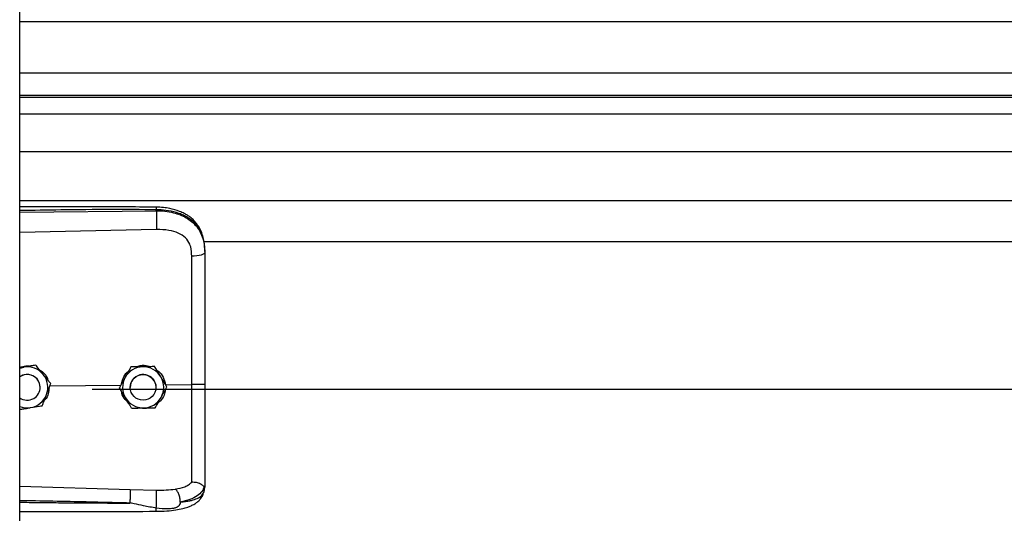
# Model space of a CAD drawing. Header units: inches. Extents: x 170 to 284, y 215 to 248.
# Tile 677 of 1056: x 227.164 to 227.573, y 220.529 to 220.734. Entities that reach past the tile are written whole.
import ezdxf

# ---------------------------------------------------------------- set-up
doc = ezdxf.new("R2010")
doc.units = ezdxf.units.IN
doc.header["$LTSCALE"] = 0.25
doc.header["$MEASUREMENT"] = 0
doc.layers.add('RH FRONT OF HOOD', color=7, linetype='Continuous')

msp = doc.modelspace()

# ---------------------------------------------------------------- linework, layer by layer
at = {"layer": 'RH FRONT OF HOOD'}
for p, q in [((227.163613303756, 220.1328032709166), (227.163613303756, 224.3332527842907)), ((227.163613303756, 220.7334111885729), (231.195933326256, 220.7334111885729)), ((227.163613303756, 220.7120322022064), (231.195933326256, 220.7120322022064)), ((231.195933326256, 220.7025469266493), (227.163613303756, 220.7025469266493)), ((227.163613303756, 220.7019075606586), (231.195933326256, 220.7019075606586)), ((227.163613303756, 220.6948894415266), (231.195933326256, 220.6948894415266)), ((227.163613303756, 220.6792053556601), (231.195933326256, 220.6792053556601)), ((227.163613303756, 220.6588173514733), (231.195933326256, 220.6588173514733)), ((227.163613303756, 220.6540689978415), (227.2204605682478, 220.6546056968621)), ((227.2204605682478, 220.6546056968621), (227.2204605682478, 220.6550170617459)), ((227.2205565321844, 220.6468168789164), (227.163613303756, 220.6456073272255)), ((227.2401614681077, 220.6417417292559), (231.119382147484, 220.6417417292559)), ((227.240656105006, 220.6376824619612), (227.240656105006, 220.63719414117)), ((227.1702658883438, 220.5903371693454), (227.1693373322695, 220.5901860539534)), ((227.1702658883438, 220.5903355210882), (227.1702658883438, 220.5903371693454)), ((227.1653878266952, 220.5895410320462), (227.163613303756, 220.5892521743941)), ((227.2099049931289, 220.5895774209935), (227.2099049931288, 220.5895790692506)), ((227.2197884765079, 220.5897257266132), (227.2197884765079, 220.5897273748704)), ((227.1761474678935, 220.5816984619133), (227.205845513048, 220.5819827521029)), ((227.1765196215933, 220.5826807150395), (227.1765196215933, 220.5826823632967)), ((227.2242848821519, 220.5821592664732), (227.2351984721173, 220.5822637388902)), ((227.1721136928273, 220.581091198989), (227.1721136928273, 220.5810919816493)), ((227.193781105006, 220.5803492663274), (231.165765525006, 220.5803492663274)), ((227.2050916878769, 220.5809439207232), (227.2050916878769, 220.5809455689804)), ((227.2096249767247, 220.5810919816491), (227.2096249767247, 220.5810911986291)), ((227.2203253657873, 220.5810911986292), (227.2203253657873, 220.5810919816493)), ((227.2248586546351, 220.5812405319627), (227.2248586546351, 220.5812421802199)), ((227.163613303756, 220.5399356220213), (227.2095489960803, 220.5386038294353)), ((227.2095489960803, 220.5386038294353), (227.2205346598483, 220.5383417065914)), ((227.2403164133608, 220.5376271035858), (227.240656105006, 220.5396122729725)), ((227.240656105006, 220.5401410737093), (227.240656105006, 220.5396122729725))]:
    msp.add_line(p, q, dxfattribs=at)
at = {"layer": 'RH FRONT OF HOOD', "flags": 128}
for points in [[(227.240656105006, 220.63719414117), (227.2405521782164, 220.6368983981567), (227.2402442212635, 220.6366135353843), (227.239743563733, 220.6363500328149), (227.2390686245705, 220.6361175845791), (227.238244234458, 220.6359247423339), (227.2373007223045, 220.6357786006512), (227.2362727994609, 220.6356845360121), (227.235198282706, 220.6356460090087)], [(227.163613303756, 220.5890515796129), (227.1642967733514, 220.5892891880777), (227.1653878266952, 220.5895410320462)], [(227.2195679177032, 220.5838362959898), (227.2201727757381, 220.582360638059), (227.2203253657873, 220.5810919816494)]]:
    msp.add_lwpolyline(points, dxfattribs=at)
at = {"layer": 'RH FRONT OF HOOD'}
msp.add_circle((227.2149751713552, 220.5810911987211), 0.005350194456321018, dxfattribs=at)
for centre, radius, start, end in [((227.1667634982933, 220.5810919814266), 0.005350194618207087, 39.24773075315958, 126.0718980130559), ((227.1667634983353, 220.5810911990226), 0.005350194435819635, 300.0097421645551, 126.0718999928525), ((227.1667634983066, 220.5810919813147), 0.008560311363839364, 39.24773070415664, 99.24772960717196), ((227.1667634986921, 220.5810919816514), 0.00856031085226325, 339.2477292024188, 39.24773059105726), ((227.2149751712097, 220.5810919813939), 0.008560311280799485, 90.85968127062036, 150.8596805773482), ((227.2149751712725, 220.5810919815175), 0.005350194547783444, 30.85968222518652, 179.9999985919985), ((227.2149751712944, 220.5810919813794), 0.00856031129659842, 30.85968260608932, 90.85968183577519), ((227.1667634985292, 220.5810919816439), 0.005350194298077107, 5.904086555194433e-08, 39.2477305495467), ((227.2149751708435, 220.5810919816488), 0.008560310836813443, 150.8596808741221, 210.8596823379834), ((227.2149751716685, 220.5810919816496), 0.008560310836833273, 330.8596808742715, 30.85968233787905), ((227.166763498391, 220.5810919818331), 0.008560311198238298, 279.2477290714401, 339.2477287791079), ((227.1667634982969, 220.5810911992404), 0.005350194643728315, 233.9281021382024, 300.0097413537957), ((227.2149751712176, 220.581091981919), 0.008560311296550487, 210.8596826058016, 270.859681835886), ((227.2149751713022, 220.5810919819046), 0.008560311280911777, 270.8596812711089, 330.8596805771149), ((227.1667634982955, 220.5810919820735), 0.008560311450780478, 248.407675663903, 279.2477294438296)]:
    msp.add_arc(centre, radius, start, end, dxfattribs=at)
for points, knots in [([(227.2204419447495, 220.656109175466), (227.2112249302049, 220.6561771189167), (227.1931380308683, 220.6563104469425), (227.17419448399, 220.6562531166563), (227.1644687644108, 220.6562003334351), (227.163613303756, 220.6561956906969)], [0, 0, 0, 0, 0.4865830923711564, 0.954840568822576, 1, 1, 1, 1]), ([(227.2204417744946, 220.6560932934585), (227.2204429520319, 220.6560973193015), (227.2204469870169, 220.6561111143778), (227.2204522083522, 220.6559961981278), (227.2204588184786, 220.6557034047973), (227.2204598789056, 220.6552874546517), (227.2204605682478, 220.6550170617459)], [0, 0, 0, 0, 0.09787641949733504, 0.3353863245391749, 0.5679606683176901, 1, 1, 1, 1]), ([(227.2405696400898, 220.6397255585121), (227.2404506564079, 220.6407959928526), (227.2402352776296, 220.6427336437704), (227.2394903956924, 220.6452522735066), (227.2386331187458, 220.6471620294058), (227.2375579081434, 220.6489146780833), (227.236242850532, 220.650502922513), (227.2347721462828, 220.651797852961), (227.2333984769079, 220.6527577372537), (227.2319558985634, 220.6535891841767), (227.2295777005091, 220.6546563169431), (227.2266412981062, 220.655469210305), (227.2233323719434, 220.6559976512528), (227.2214406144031, 220.6560706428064), (227.2204419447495, 220.656109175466)], [0, 0, 0, 0, 0.1084465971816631, 0.1963050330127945, 0.2691828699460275, 0.3279968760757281, 0.4149595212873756, 0.4916410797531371, 0.538976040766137, 0.5941910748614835, 0.6694152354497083, 0.8148545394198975, 0.9022606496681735, 1, 1, 1, 1]), ([(227.2204605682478, 220.6550170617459), (227.2141547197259, 220.6550563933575), (227.2009156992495, 220.6551389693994), (227.1819660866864, 220.6549577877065), (227.169325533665, 220.6547367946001), (227.163613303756, 220.6546369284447)], [0, 0, 0, 0, 0.3326703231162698, 0.6984356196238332, 1, 1, 1, 1]), ([(227.240656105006, 220.6376824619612), (227.240593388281, 220.6390389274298), (227.2404749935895, 220.6415996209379), (227.2395054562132, 220.6450905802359), (227.2382162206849, 220.6475025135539), (227.2368523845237, 220.6492052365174), (227.2357694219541, 220.6502486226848), (227.2347104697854, 220.6510771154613), (227.2337210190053, 220.6517370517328), (227.2324866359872, 220.6524321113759), (227.2308926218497, 220.6531578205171), (227.2282289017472, 220.6540658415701), (227.2246938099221, 220.6548257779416), (227.2217872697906, 220.6549571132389), (227.2204605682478, 220.6550170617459)], [0, 0, 0, 0, 0.130715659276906, 0.2467609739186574, 0.3577928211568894, 0.4170971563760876, 0.4791482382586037, 0.5177152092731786, 0.5590896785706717, 0.6032945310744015, 0.6633484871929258, 0.735369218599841, 0.8792082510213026, 0.9999999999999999, 0.9999999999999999, 0.9999999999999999, 0.9999999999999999]), ([(227.2204605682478, 220.6546056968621), (227.2204822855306, 220.6540298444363), (227.2205273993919, 220.6528336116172), (227.2205684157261, 220.6506085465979), (227.2205816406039, 220.6484311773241), (227.2205646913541, 220.647341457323), (227.2205565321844, 220.6468168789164)], [0, 0, 0, 0, 0.2406941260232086, 0.4999999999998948, 0.7593058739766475, 1, 1, 1, 1]), ([(227.2204605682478, 220.6546056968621), (227.2216573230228, 220.6545740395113), (227.2240896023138, 220.6545096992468), (227.2274191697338, 220.653890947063), (227.2303975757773, 220.6529477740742), (227.2329292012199, 220.6517342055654), (227.2351748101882, 220.6501882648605), (227.2370374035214, 220.6483530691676), (227.2385310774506, 220.6462179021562), (227.2397003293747, 220.6436633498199), (227.240497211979, 220.6405870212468), (227.240602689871, 220.6383347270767), (227.240656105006, 220.63719414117)], [0, 0, 0, 0, 0.1094013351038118, 0.2223468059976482, 0.315179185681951, 0.4102231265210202, 0.5012749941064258, 0.5946006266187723, 0.6834485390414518, 0.7745330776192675, 0.8858211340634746, 1, 1, 1, 1]), ([(227.2347726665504, 220.6395793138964), (227.2347726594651, 220.639579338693), (227.2346701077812, 220.6399382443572), (227.2341749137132, 220.6413444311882), (227.2326388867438, 220.6435471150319), (227.2295718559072, 220.6454503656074), (227.2254556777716, 220.6466620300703), (227.2223029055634, 220.64676168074), (227.2205565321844, 220.6468168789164)], [0, 0, 0, 0, 4.497367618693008e-06, 0.06509473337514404, 0.261670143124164, 0.4753105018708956, 0.709365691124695, 1, 1, 1, 1]), ([(227.235198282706, 220.6356460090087), (227.2351283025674, 220.6369706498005), (227.2350583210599, 220.6382953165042), (227.234772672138, 220.6395792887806), (227.2347726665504, 220.6395793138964)], [0, 0, 0, 0, 0.999980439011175, 1, 1, 1, 1]), ([(227.2351984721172, 220.5822637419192), (227.2351984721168, 220.5822637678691), (227.235198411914, 220.5856500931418), (227.2351983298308, 220.592696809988), (227.2351982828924, 220.6033700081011), (227.2351982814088, 220.6142460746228), (227.2351982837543, 220.6250334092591), (227.2351982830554, 220.6321084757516), (227.235198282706, 220.6356460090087)], [0, 0, 0, 0, 1.439079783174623e-06, 0.1877923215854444, 0.3908439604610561, 0.5938956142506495, 0.7969478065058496, 1, 1, 1, 1]), ([(227.240656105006, 220.63719414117), (227.240656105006, 220.6335639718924), (227.240656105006, 220.6262930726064), (227.240656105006, 220.6152123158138), (227.240656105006, 220.6040297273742), (227.240656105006, 220.5930610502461), (227.240656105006, 220.5858132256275), (227.240656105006, 220.5823334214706)], [0, 0, 0, 0, 0.2027568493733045, 0.4061035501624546, 0.60886041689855, 0.8122072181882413, 1, 1, 1, 1]), ([(227.163613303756, 220.5893710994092), (227.1644509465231, 220.5896517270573), (227.1658601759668, 220.5901238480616), (227.1673332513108, 220.5900052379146), (227.1679307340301, 220.5899571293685)], [0, 0, 0, 0, 0.5943977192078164, 1, 1, 1, 1]), ([(227.1702658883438, 220.5903355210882), (227.1695903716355, 220.5902254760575), (227.1682234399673, 220.590002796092), (227.1665583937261, 220.5897316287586), (227.1656051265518, 220.5895764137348), (227.1653878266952, 220.5895410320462)], [0, 0, 0, 0, 0.4299704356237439, 0.8700602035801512, 1, 1, 1, 1]), ([(227.1733927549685, 220.5865100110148), (227.173269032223, 220.5866614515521), (227.1723013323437, 220.587845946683), (227.1712402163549, 220.5891446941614), (227.1703608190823, 220.5902209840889), (227.1702658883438, 220.5903371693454)], [0, 0, 0, 0, 0.1156468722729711, 0.9045342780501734, 1, 1, 1, 1]), ([(227.1733927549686, 220.5865078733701), (227.173269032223, 220.5866593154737), (227.1723013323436, 220.5878438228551), (227.1712402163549, 220.5891427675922), (227.1703608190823, 220.5902193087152), (227.1702658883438, 220.5903355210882)], [0, 0, 0, 0, 0.1156468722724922, 0.9045342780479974, 0.9999999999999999, 0.9999999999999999, 0.9999999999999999, 0.9999999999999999]), ([(227.2120514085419, 220.589611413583), (227.2126203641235, 220.5898246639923), (227.2138018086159, 220.5902674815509), (227.2158463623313, 220.5903225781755), (227.2171835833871, 220.5899157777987), (227.217895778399, 220.5896991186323)], [0, 0, 0, 0, 0.3027399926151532, 0.6286439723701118, 1, 1, 1, 1]), ([(227.1715370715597, 220.5886411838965), (227.1721864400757, 220.5882134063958), (227.1736774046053, 220.587231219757), (227.1749790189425, 220.5854987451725), (227.1752549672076, 220.5842624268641), (227.1753103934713, 220.584014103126)], [0, 0, 0, 0, 0.3814222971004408, 0.8757540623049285, 1, 1, 1, 1]), ([(227.1765196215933, 220.5826823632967), (227.1762555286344, 220.5830056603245), (227.1752563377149, 220.5842288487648), (227.174182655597, 220.58554311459), (227.1733927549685, 220.5865100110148)], [0, 0, 0, 0, 0.2643068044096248, 1, 1, 1, 1]), ([(227.1765196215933, 220.5826807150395), (227.1762555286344, 220.5830039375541), (227.1752563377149, 220.5842268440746), (227.174182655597, 220.5855410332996), (227.1733927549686, 220.5865078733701)], [0, 0, 0, 0, 0.2643068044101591, 1, 1, 1, 1]), ([(227.2060093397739, 220.5825916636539), (227.2061717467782, 220.5833436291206), (227.2065506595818, 220.5850980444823), (227.2076800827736, 220.5869385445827), (227.2087198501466, 220.5876699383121), (227.2089184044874, 220.5878096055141)], [0, 0, 0, 0, 0.3776771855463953, 0.8811610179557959, 0.9999999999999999, 0.9999999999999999, 0.9999999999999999, 0.9999999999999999]), ([(227.2099049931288, 220.5895790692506), (227.2095717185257, 220.5889813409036), (227.2088973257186, 220.5877718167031), (227.2080758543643, 220.5862984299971), (227.2076055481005, 220.5854548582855), (227.2074983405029, 220.5852625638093)], [0, 0, 0, 0, 0.4299704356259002, 0.8700602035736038, 1, 1, 1, 1]), ([(227.2099049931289, 220.5895774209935), (227.2095717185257, 220.5889795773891), (227.2088973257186, 220.5877698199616), (227.2080758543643, 220.586296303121), (227.2076055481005, 220.5854527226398), (227.2074983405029, 220.5852604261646)], [0, 0, 0, 0, 0.4299704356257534, 0.8700602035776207, 1, 1, 1, 1]), ([(227.2148467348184, 220.5896534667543), (227.2135746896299, 220.5896343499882), (227.2118781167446, 220.5896088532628), (227.2102999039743, 220.5895850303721), (227.2099049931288, 220.5895790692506)], [0, 0, 0, 0, 0.7497733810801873, 1, 1, 1, 1]), ([(227.2148467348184, 220.5896513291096), (227.21357468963, 220.5896322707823), (227.2118781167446, 220.5896068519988), (227.2102999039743, 220.5895833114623), (227.2099049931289, 220.5895774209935)], [0, 0, 0, 0, 0.7497733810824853, 1, 1, 1, 1]), ([(227.2197884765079, 220.5897273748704), (227.2191041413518, 220.5897171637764), (227.2177193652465, 220.5896965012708), (227.2160325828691, 220.5896712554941), (227.2150668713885, 220.589656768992), (227.2148467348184, 220.5896534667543)], [0, 0, 0, 0, 0.429970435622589, 0.870060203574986, 1, 1, 1, 1]), ([(227.2197884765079, 220.5897257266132), (227.2191041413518, 220.589715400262), (227.2177193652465, 220.5896945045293), (227.2160325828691, 220.589669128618), (227.2150668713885, 220.5896546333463), (227.2148467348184, 220.5896513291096)], [0, 0, 0, 0, 0.429970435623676, 0.8700602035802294, 0.9999999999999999, 0.9999999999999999, 0.9999999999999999, 0.9999999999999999]), ([(227.2223235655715, 220.5854850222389), (227.2222232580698, 220.5856528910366), (227.2214387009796, 220.5869658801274), (227.2205784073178, 220.5884055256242), (227.2198654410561, 220.5895985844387), (227.2197884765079, 220.5897273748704)], [0, 0, 0, 0, 0.1156468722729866, 0.904534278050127, 0.9999999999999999, 0.9999999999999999, 0.9999999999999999, 0.9999999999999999]), ([(227.2223235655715, 220.5854828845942), (227.2222232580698, 220.5856507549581), (227.2214387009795, 220.5869637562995), (227.2205784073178, 220.588403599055), (227.2198654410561, 220.5895969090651), (227.2197884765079, 220.5897257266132)], [0, 0, 0, 0, 0.1156468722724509, 0.9045342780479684, 1, 1, 1, 1]), ([(227.2206633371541, 220.5882633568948), (227.2209084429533, 220.5881155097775), (227.2220412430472, 220.5874322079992), (227.223515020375, 220.5853327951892), (227.2240221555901, 220.5832422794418), (227.2242848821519, 220.5821592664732)], [0, 0, 0, 0, 0.1174426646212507, 0.5427821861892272, 1, 1, 1, 1]), ([(227.1747684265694, 220.5780588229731), (227.1752191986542, 220.579248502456), (227.1758204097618, 220.5808352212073), (227.1763796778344, 220.5823113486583), (227.1765196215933, 220.5826807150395)], [0, 0, 0, 0, 0.7497733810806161, 0.9999999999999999, 0.9999999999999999, 0.9999999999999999, 0.9999999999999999]), ([(227.2074983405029, 220.5852625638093), (227.2068788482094, 220.5841513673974), (227.2060526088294, 220.5826693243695), (227.2052840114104, 220.5812905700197), (227.2050916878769, 220.5809455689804)], [0, 0, 0, 0, 0.749773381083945, 1, 1, 1, 1]), ([(227.2074983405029, 220.5852604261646), (227.2068788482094, 220.5841492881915), (227.2060526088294, 220.5826673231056), (227.2052840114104, 220.5812888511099), (227.2050916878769, 220.5809439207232)], [0, 0, 0, 0, 0.7497733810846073, 1, 1, 1, 1]), ([(227.2248586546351, 220.5812421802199), (227.2246445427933, 220.5816005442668), (227.2238344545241, 220.5829564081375), (227.2229639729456, 220.5844132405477), (227.2223235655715, 220.5854850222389)], [0, 0, 0, 0, 0.2643068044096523, 0.9999999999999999, 0.9999999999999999, 0.9999999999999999, 0.9999999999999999]), ([(227.2248586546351, 220.5812405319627), (227.2246445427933, 220.5815988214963), (227.2238344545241, 220.5829544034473), (227.2229639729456, 220.5844111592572), (227.2223235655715, 220.5854828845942)], [0, 0, 0, 0, 0.2643068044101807, 0.9999999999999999, 0.9999999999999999, 0.9999999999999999, 0.9999999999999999]), ([(227.2351982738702, 220.5415731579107), (227.2351982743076, 220.5418358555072), (227.2351982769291, 220.5434103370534), (227.2351982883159, 220.5468417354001), (227.2351983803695, 220.552443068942), (227.2351986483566, 220.5588828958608), (227.2351990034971, 220.566108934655), (227.2351992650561, 220.5739837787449), (227.235199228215, 220.5795117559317), (227.2351991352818, 220.5822637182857), (227.2351991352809, 220.5822637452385)], [0, 0, 0, 0, 0.03155846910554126, 0.1891461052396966, 0.3467338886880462, 0.5043277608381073, 0.6619226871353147, 0.8309600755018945, 0.9999983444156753, 1, 1, 1, 1]), ([(227.240656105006, 220.5823334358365), (227.2405749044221, 220.5823220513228), (227.240412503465, 220.582299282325), (227.2391596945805, 220.5822713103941), (227.2373622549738, 220.5822552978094), (227.2359201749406, 220.5822609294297), (227.2351991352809, 220.5822637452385)], [0, 0, 0, 0, 0.2500007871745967, 0.5000009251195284, 0.7500005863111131, 1, 1, 1, 1]), ([(227.240656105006, 220.5823334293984), (227.240656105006, 220.5792961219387), (227.240656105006, 220.5731206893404), (227.240656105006, 220.5643337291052), (227.240656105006, 220.5561671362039), (227.240656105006, 220.5495870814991), (227.240656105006, 220.5442023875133), (227.240656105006, 220.5415018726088), (227.240656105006, 220.5401410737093)], [0, 0, 0, 0, 0.1870908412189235, 0.3803918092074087, 0.5558755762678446, 0.7364481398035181, 0.8671952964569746, 1, 1, 1, 1]), ([(227.1730172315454, 220.5734374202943), (227.1732597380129, 220.5740773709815), (227.1737504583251, 220.5753723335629), (227.1743481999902, 220.5769497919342), (227.1746904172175, 220.577852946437), (227.1747684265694, 220.5780588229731)], [0, 0, 0, 0, 0.4299704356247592, 0.8700602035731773, 0.9999999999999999, 0.9999999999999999, 0.9999999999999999, 0.9999999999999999]), ([(227.1758536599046, 220.5809230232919), (227.1757775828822, 220.5800973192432), (227.1756155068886, 220.5783382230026), (227.1747666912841, 220.5765302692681), (227.1739824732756, 220.57582957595), (227.1738936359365, 220.5757502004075)], [0, 0, 0, 0, 0.4395923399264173, 0.9365162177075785, 1, 1, 1, 1]), ([(227.2076267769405, 220.5767010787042), (227.2075264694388, 220.5768689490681), (227.2067419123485, 220.5781819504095), (227.2058816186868, 220.579621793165), (227.2051686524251, 220.580815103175), (227.2050916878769, 220.5809439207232)], [0, 0, 0, 0, 0.1156468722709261, 0.9045342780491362, 1, 1, 1, 1]), ([(227.2089075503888, 220.5745577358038), (227.2082564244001, 220.575219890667), (227.2069083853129, 220.5765907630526), (227.2060067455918, 220.5784616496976), (227.205962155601, 220.5794746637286), (227.2059615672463, 220.5794880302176)], [0, 0, 0, 0, 0.4797011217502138, 0.9931347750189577, 1, 1, 1, 1]), ([(227.2241787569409, 220.5800209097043), (227.224066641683, 220.5793076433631), (227.2238039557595, 220.5776364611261), (227.2226496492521, 220.5757137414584), (227.2215149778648, 220.5748623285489), (227.221150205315, 220.5745886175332)], [0, 0, 0, 0, 0.3356490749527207, 0.7864254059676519, 1, 1, 1, 1]), ([(227.2224520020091, 220.5769235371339), (227.2230714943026, 220.5780347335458), (227.2238977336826, 220.5795167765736), (227.2246663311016, 220.5808955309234), (227.2248586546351, 220.5812405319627)], [0, 0, 0, 0, 0.749773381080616, 1, 1, 1, 1]), ([(227.2101618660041, 220.5724587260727), (227.2099477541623, 220.5728170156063), (227.2091376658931, 220.5741725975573), (227.2082671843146, 220.5756293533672), (227.2076267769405, 220.5767010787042)], [0, 0, 0, 0, 0.2643068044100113, 1, 1, 1, 1]), ([(227.2200453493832, 220.5726070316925), (227.2203786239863, 220.5732047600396), (227.2210530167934, 220.57441428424), (227.2218744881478, 220.575887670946), (227.2223447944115, 220.5767312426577), (227.2224520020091, 220.5769235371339)], [0, 0, 0, 0, 0.4299704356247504, 0.8700602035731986, 1, 1, 1, 1]), ([(227.163613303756, 220.5719062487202), (227.1641730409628, 220.5719973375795), (227.16542477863, 220.5722010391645), (227.1669687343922, 220.5724523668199), (227.1679218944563, 220.5726075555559), (227.1681391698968, 220.5726429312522)], [0, 0, 0, 0, 0.3844201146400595, 0.8596768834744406, 1, 1, 1, 1]), ([(227.1681391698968, 220.5726429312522), (227.169394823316, 220.5728474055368), (227.171069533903, 220.5731201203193), (227.1726274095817, 220.5733739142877), (227.1730172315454, 220.5734374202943)], [0, 0, 0, 0, 0.7497733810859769, 1, 1, 1, 1]), ([(227.2101618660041, 220.5724587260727), (227.2108462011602, 220.5724689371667), (227.2122309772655, 220.5724895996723), (227.213917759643, 220.572514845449), (227.2148834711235, 220.5725293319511), (227.2151036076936, 220.5725326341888)], [0, 0, 0, 0, 0.4299704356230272, 0.8700602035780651, 1, 1, 1, 1]), ([(227.2172478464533, 220.5725648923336), (227.2171539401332, 220.5725282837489), (227.2163795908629, 220.5722264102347), (227.215083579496, 220.5721674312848), (227.2139755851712, 220.5724200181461), (227.2135816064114, 220.5725098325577)], [0, 0, 0, 0, 0.08167163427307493, 0.673462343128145, 1, 1, 1, 1]), ([(227.2151036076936, 220.5725326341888), (227.2163756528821, 220.5725517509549), (227.2180722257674, 220.5725772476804), (227.2196504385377, 220.5726010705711), (227.2200453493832, 220.5726070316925)], [0, 0, 0, 0, 0.7497733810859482, 1, 1, 1, 1]), ([(227.2283641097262, 220.5387491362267), (227.2297376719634, 220.5390369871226), (227.2318220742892, 220.5394738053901), (227.2339978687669, 220.5405145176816), (227.2347968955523, 220.5412198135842), (227.2351983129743, 220.5415741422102)], [0, 0, 0, 0, 0.4901989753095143, 0.7438846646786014, 1, 1, 1, 1]), ([(227.2404590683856, 220.5398907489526), (227.2404099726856, 220.5398822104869), (227.2403091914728, 220.5398646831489), (227.2400175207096, 220.5400509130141), (227.2395521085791, 220.5403817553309), (227.2386758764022, 220.5409618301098), (227.2371966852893, 220.5415799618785), (227.2358558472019, 220.5415760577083), (227.235198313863, 220.541574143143)], [0, 0, 0, 0, 0.1136768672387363, 0.2333502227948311, 0.3620694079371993, 0.5019163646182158, 0.7557448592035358, 1, 1, 1, 1]), ([(227.2095490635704, 220.5386038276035), (227.2095557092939, 220.5383650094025), (227.2095659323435, 220.5379976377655), (227.209563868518, 220.537135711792), (227.2095562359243, 220.5363608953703), (227.2095420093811, 220.5355003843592), (227.2095170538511, 220.5343409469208), (227.2094906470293, 220.5334975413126), (227.2094734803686, 220.5329492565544)], [0, 0, 0, 0, 0.2394514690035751, 0.3683457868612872, 0.4999761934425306, 0.6316105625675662, 0.7605158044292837, 1, 1, 1, 1]), ([(227.2204035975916, 220.5295180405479), (227.2218916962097, 220.529554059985), (227.2246728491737, 220.5296213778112), (227.2284077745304, 220.5300444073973), (227.231283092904, 220.5306037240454), (227.233384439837, 220.5312122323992), (227.2349672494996, 220.5318204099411), (227.2363429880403, 220.5325157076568), (227.237614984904, 220.5333984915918), (227.2387421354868, 220.5344733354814), (227.239755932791, 220.5358922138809), (227.2401105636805, 220.5369941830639), (227.2402994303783, 220.5375810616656)], [0, 0, 0, 0, 0.1696911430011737, 0.3171409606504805, 0.4424359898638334, 0.5384364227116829, 0.6083291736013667, 0.6840959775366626, 0.7426779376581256, 0.8151683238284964, 0.9015637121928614, 1, 1, 1, 1]), ([(227.2204492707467, 220.5307712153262), (227.2204652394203, 220.5310117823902), (227.2204989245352, 220.5315192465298), (227.2205437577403, 220.5325293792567), (227.2205808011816, 220.5337168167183), (227.2206035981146, 220.5349887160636), (227.2206087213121, 220.5361921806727), (227.2205963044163, 220.5371881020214), (227.2205712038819, 220.5379274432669), (227.2205464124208, 220.5382084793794), (227.2205346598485, 220.5383417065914)], [0, 0, 0, 0, 0.109851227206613, 0.2317256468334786, 0.363177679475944, 0.4999999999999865, 0.6368223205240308, 0.7682743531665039, 0.8901487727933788, 1, 1, 1, 1]), ([(227.2205346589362, 220.5383417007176), (227.2218867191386, 220.5383344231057), (227.2245887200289, 220.5383198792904), (227.2270953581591, 220.5386043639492), (227.2283476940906, 220.5387464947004)], [0, 0, 0, 0, 0.5003922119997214, 1, 1, 1, 1]), ([(227.2304531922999, 220.5333480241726), (227.2304283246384, 220.5338780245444), (227.2303766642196, 220.5349790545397), (227.2299009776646, 220.5366415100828), (227.2291962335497, 220.538029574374), (227.2286330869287, 220.5385149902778), (227.2283618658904, 220.5387487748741)], [0, 0, 0, 0, 0.2405618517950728, 0.4997464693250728, 0.7590693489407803, 1, 1, 1, 1]), ([(227.2404632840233, 220.5398905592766), (227.2401876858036, 220.5391685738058), (227.2396216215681, 220.5376856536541), (227.237568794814, 220.5358523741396), (227.2345805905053, 220.5342943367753), (227.2318535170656, 220.533671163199), (227.2304536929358, 220.5333512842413)], [0, 0, 0, 0, 0.2305257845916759, 0.4734878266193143, 0.7297379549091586, 1, 1, 1, 1]), ([(227.2304547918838, 220.5333495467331), (227.2310010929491, 220.5334066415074), (227.2323060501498, 220.5335430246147), (227.2337048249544, 220.5337711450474), (227.2346598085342, 220.5339650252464), (227.2358931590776, 220.5342428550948), (227.2375795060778, 220.5348090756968), (227.2393992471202, 220.5359345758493), (227.2400047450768, 220.5370519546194), (227.2403164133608, 220.5376271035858)], [0, 0, 0, 0, 0.1091879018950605, 0.2608187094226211, 0.3077983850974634, 0.3355235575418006, 0.5627886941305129, 0.7749539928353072, 1, 1, 1, 1]), ([(227.240656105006, 220.5401410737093), (227.2406560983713, 220.5401398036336), (227.2406560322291, 220.5401271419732), (227.240648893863, 220.540023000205), (227.2405504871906, 220.5399446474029), (227.2404627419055, 220.5398747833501)], [0, 0, 0, 0, 0.01193493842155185, 0.118981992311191, 1, 1, 1, 1]), ([(227.2094733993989, 220.5329468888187), (227.2055733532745, 220.5330461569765), (227.1973032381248, 220.5332566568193), (227.1841913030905, 220.5335388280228), (227.1732434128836, 220.5337513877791), (227.1662272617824, 220.5338794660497), (227.1640522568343, 220.5339174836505), (227.163613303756, 220.5339251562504)], [0, 0, 0, 0, 0.2551597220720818, 0.5410705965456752, 0.8577348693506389, 0.9712884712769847, 1, 1, 1, 1]), ([(227.163613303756, 220.5332801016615), (227.1662109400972, 220.533248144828), (227.1712769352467, 220.5331858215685), (227.1788410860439, 220.533104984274), (227.1864933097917, 220.5330357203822), (227.194251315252, 220.5329841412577), (227.2019738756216, 220.5329510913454), (227.2070107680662, 220.5329482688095), (227.209473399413, 220.5329468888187)], [0, 0, 0, 0, 0.1699411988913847, 0.3314248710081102, 0.4948424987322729, 0.6705311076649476, 0.8389164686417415, 1, 1, 1, 1]), ([(227.2204492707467, 220.5307712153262), (227.2186684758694, 220.5311172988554), (227.2156134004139, 220.531711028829), (227.2121774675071, 220.5324310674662), (227.2104392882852, 220.532788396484), (227.2099417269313, 220.5328896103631), (227.2097911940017, 220.5329156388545), (227.2097408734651, 220.5329243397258)], [0, 0, 0, 0, 0.5022803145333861, 0.8616962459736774, 0.958427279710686, 0.9861029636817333, 1, 1, 1, 1]), ([(227.2304545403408, 220.5333463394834), (227.2303800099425, 220.5329760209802), (227.2302761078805, 220.532459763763), (227.2299043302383, 220.5318623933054), (227.2294837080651, 220.5314294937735), (227.2286799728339, 220.5309849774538), (227.227202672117, 220.5306234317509), (227.2244418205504, 220.5303832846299), (227.2220450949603, 220.5306161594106), (227.2204492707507, 220.5307712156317)], [0, 0, 0, 0, 0.1001269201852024, 0.1395859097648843, 0.1897135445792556, 0.258234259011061, 0.3697357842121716, 0.5803479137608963, 1, 1, 1, 1]), ([(227.163613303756, 220.529380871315), (227.1672794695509, 220.5293815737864), (227.1787519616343, 220.5293837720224), (227.197682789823, 220.5294116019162), (227.2129459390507, 220.5294831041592), (227.2204035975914, 220.5295180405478)], [0, 0, 0, 0, 0.1936599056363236, 0.6060178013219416, 0.9999999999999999, 0.9999999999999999, 0.9999999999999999, 0.9999999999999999]), ([(227.2204035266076, 220.5295399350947), (227.2204042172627, 220.5295330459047), (227.2204107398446, 220.5294679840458), (227.220421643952, 220.5296576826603), (227.2204357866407, 220.529984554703), (227.2204444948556, 220.5304171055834), (227.2204484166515, 220.5307078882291), (227.2204492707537, 220.5307712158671)], [0, 0, 0, 0, 0.03436730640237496, 0.3245665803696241, 0.6210149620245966, 0.9174633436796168, 1, 1, 1, 1])]:
    msp.add_open_spline(points, degree=3, knots=knots, dxfattribs=at)

doc.saveas('drawing.dxf')
